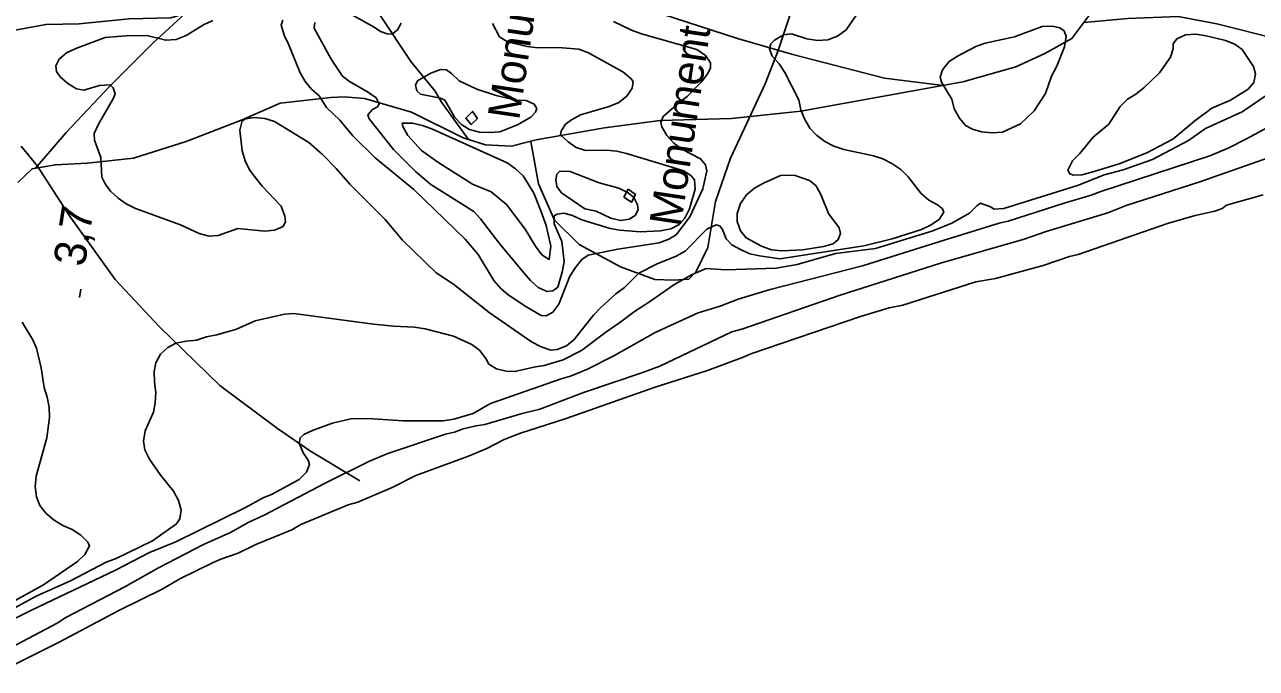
# Model space of a CAD drawing. Extents: x 282461 to 284471, y 5554090 to 5557646.
# Drawn here: x 282735.2 to 282851.1, y 5554510 to 5554570.6 of the extents above; entities that cross this region are included whole.
import ezdxf

# ---------------------------------------------------------------- set-up
doc = ezdxf.new("R2010")
doc.units = 0
for name, color, linetype in [('Niveau 1', 7, 'Continuous'), ('Niveau 2', 7, 'Continuous'), ('Niveau 22', 7, 'Continuous'), ('Niveau 3', 7, 'Continuous'), ('Niveau 39', 7, 'Continuous'), ('Niveau 4', 7, 'Continuous')]:
    doc.layers.add(name, color=color, linetype=linetype)

msp = doc.modelspace()

# ---------------------------------------------------------------- linework, layer by layer
at = {"layer": 'Niveau 1'}
for points in [[(282790.61, 5554570.92), (282792.3, 5554570.08), (282793.23, 5554569.75), (282798.45, 5554568.27), (282799.27, 5554567.7), (282799.75, 5554567.02), (282799.75, 5554566.56), (282799.47, 5554566.03), (282798.91, 5554565.27), (282797.55, 5554563.86), (282796.75, 5554563.27), (282795.27, 5554561.98), (282795.05, 5554561.4), (282795.17, 5554560.99), (282795.64, 5554560.19), (282796.29, 5554559.45), (282797.05, 5554558.88), (282798.8, 5554557.99), (282799.27, 5554557.42), (282799.4, 5554556.84), (282799.02, 5554555.16), (282797.79, 5554552.54), (282796.49, 5554550.84), (282795.81, 5554550.43), (282794.89, 5554550.07), (282791.03, 5554549.49), (282788.21, 5554548.92), (282787.64, 5554548.51), (282787.02, 5554547.75), (282786.51, 5554546.93), (282785.46, 5554544.31), (282784.89, 5554543.55), (282784.27, 5554543.2), (282783.8, 5554543.25), (282782.35, 5554544.09), (282780.71, 5554545.17), (282780.01, 5554545.79), (282779.36, 5554546.53), (282777.87, 5554548.99), (282776.64, 5554550.42), (282771.82, 5554555.09), (282768.19, 5554558.09), (282766.08, 5554560.14), (282764.84, 5554561.62), (282763.61, 5554562.82), (282762.9, 5554563.91), (282762.19, 5554564.53), (282761.6, 5554565.27), (282761.13, 5554566.07), (282760.04, 5554568.77), (282759.62, 5554569.63), (282759.32, 5554570.55), (282759.49, 5554571.02)], [(282806.33, 5554556.43), (282804.73, 5554555.71), (282803.87, 5554555.23), (282803.13, 5554554.59), (282802.57, 5554553.77), (282802.24, 5554552.84), (282802.25, 5554552.09), (282802.55, 5554551.22), (282803.08, 5554550.54), (282804.54, 5554549.75), (282805.47, 5554549.42), (282806.45, 5554549.32), (282808.42, 5554549.41), (282810.37, 5554549.73), (282811.29, 5554549.97), (282811.75, 5554550.38), (282811.97, 5554550.96), (282811.85, 5554551.48), (282810.84, 5554552.85), (282810.12, 5554554.64), (282809.64, 5554555.49), (282809.06, 5554555.95), (282807.6, 5554556.45), (282806.33, 5554556.43)]]:
    msp.add_lwpolyline(points, dxfattribs=at)
at = {"layer": 'Niveau 2'}
for points in [[(282815.07, 5554558.26), (282812.28, 5554558.85), (282811.35, 5554559.18), (282810.48, 5554559.63), (282809.72, 5554560.2), (282809.07, 5554560.88), (282808.59, 5554561.74), (282808.23, 5554562.6), (282808.04, 5554563.53), (282806.73, 5554566.11), (282806.19, 5554566.91), (282805.55, 5554567.65), (282805.3, 5554568.34), (282805.41, 5554568.81), (282805.75, 5554569.16), (282806.61, 5554569.64), (282807.36, 5554569.76), (282808.81, 5554569.27), (282809.8, 5554569.11), (282810.78, 5554569.18), (282811.7, 5554569.54), (282812.5, 5554570.13), (282814.13, 5554572.47)], [(282752.9, 5554571.01), (282752.04, 5554570.59)], [(282768.1, 5554570.37), (282765.88, 5554571.61)], [(282752.04, 5554570.59), (282750.38, 5554569.58), (282749.46, 5554569.22), (282748.48, 5554569.14), (282746.68, 5554569.58), (282744.72, 5554569.55), (282742.76, 5554569.4), (282740, 5554568.38), (282739.14, 5554567.96), (282738.46, 5554567.37), (282738.12, 5554566.73), (282738.19, 5554566.21), (282738.54, 5554565.69), (282739.25, 5554565.07), (282740.06, 5554564.56), (282740.76, 5554564.46), (282742.25, 5554564.88), (282743.24, 5554564.96), (282743.53, 5554564.67), (282743.71, 5554564.1), (282743.55, 5554563.69), (282742.14, 5554561.24), (282741.75, 5554560.36), (282741.76, 5554559.73), (282742.37, 5554558.12), (282742.46, 5554556.27), (282742.76, 5554555.64), (282743.29, 5554554.95), (282743.99, 5554554.27), (282744.75, 5554553.76), (282745.63, 5554553.31), (282749.87, 5554551.76), (282751.62, 5554550.97), (282752.55, 5554550.7), (282753.41, 5554550.77), (282755.25, 5554551.43), (282757.8, 5554551.18), (282758.72, 5554551.26), (282759.52, 5554551.62), (282759.75, 5554552.08), (282759.68, 5554552.6), (282759.32, 5554553.52), (282757.55, 5554555.4), (282756.96, 5554556.15), (282756.37, 5554556.95), (282755.95, 5554557.81), (282755.65, 5554558.73), (282755.44, 5554560.69), (282755.66, 5554561.56), (282756, 5554561.74), (282756.81, 5554561.87), (282757.79, 5554561.77), (282758.72, 5554561.49), (282761.93, 5554559.52), (282763.22, 5554558.38), (282764.52, 5554557.07), (282765.81, 5554555.59), (282769.11, 5554552.28), (282770.76, 5554550.34), (282773.93, 5554547.27), (282775.56, 5554546.19), (282778.9, 5554543.53), (282782.88, 5554540.75), (282783.75, 5554540.31), (282784.68, 5554539.97), (282785.32, 5554540.04), (282786.18, 5554540.4), (282786.92, 5554540.99), (282788.73, 5554543.27), (282789.41, 5554543.98), (282790.84, 5554545.27), (282791.64, 5554545.86), (282793, 5554547.21), (282794.72, 5554548.11), (282796.5, 5554548.83), (282797.36, 5554549.31), (282799.4, 5554551.36), (282800.26, 5554551.78), (282800.61, 5554551.67), (282800.85, 5554551.33), (282801.21, 5554550.46), (282801.74, 5554549.89), (282802.56, 5554549.44), (282803.43, 5554549.05), (282804.36, 5554548.84), (282806.27, 5554548.58), (282814.17, 5554549.8), (282816.82, 5554550.47), (282819.58, 5554551.33), (282820.44, 5554551.74), (282821.24, 5554552.28), (282821.69, 5554552.98), (282821.57, 5554553.27), (282821.1, 5554553.66), (282820.28, 5554554.11), (282819.52, 5554554.74), (282818.34, 5554556.28), (282817.63, 5554556.97), (282816.81, 5554557.53), (282815.94, 5554557.98), (282815.07, 5554558.26)], [(282762.49, 5554570.81), (282762.44, 5554570.29), (282764.05, 5554567.36), (282765.12, 5554565.76), (282765.76, 5554565.25), (282767.45, 5554564.3), (282768.27, 5554563.73), (282768.56, 5554563.16), (282768.4, 5554562.87), (282767.94, 5554562.63), (282767.49, 5554562.11), (282767.61, 5554561.76), (282769.91, 5554558.85), (282771.96, 5554556.8), (282773.42, 5554555.56), (282777.45, 5554553.02), (282778.09, 5554552.34), (282779.86, 5554550.05), (282782.16, 5554547.26), (282782.81, 5554546.52), (282783.51, 5554545.89), (282784.38, 5554545.5), (282784.9, 5554545.57), (282785.36, 5554545.92), (282785.79, 5554547.31), (282785.95, 5554548.3), (282785.75, 5554550.2), (282785.03, 5554551.87), (282785.01, 5554552.62), (282785.3, 5554552.79), (282785.93, 5554552.86), (282786.74, 5554552.64), (282787.62, 5554552.25), (282790.28, 5554551.43), (282791.21, 5554551.27), (282793.12, 5554551.12), (282795.02, 5554551.21), (282796, 5554551.4), (282796.8, 5554551.82), (282797.31, 5554552.4), (282797.75, 5554553.27), (282798.3, 5554555.13), (282798.23, 5554556), (282797.93, 5554556.4), (282797.23, 5554556.85), (282791.84, 5554558.5), (282790.91, 5554558.71), (282789.93, 5554558.81), (282787.97, 5554558.78), (282787.1, 5554559.06), (282786.34, 5554559.57), (282785.63, 5554560.25), (282785.69, 5554560.6), (282786.08, 5554561.24), (282786.65, 5554561.65), (282787.51, 5554562.13), (282790.21, 5554562.92), (282791.12, 5554563.28), (282791.86, 5554563.87), (282792.37, 5554564.63), (282792.47, 5554565.26), (282792.24, 5554565.55), (282791.48, 5554566.17), (282788.27, 5554567.97), (282787.34, 5554568.3), (282785.44, 5554568.45), (282783.48, 5554568.42), (282782.49, 5554568.57), (282780.64, 5554569.01), (282779.88, 5554569.46), (282779.23, 5554570.72)], [(282770.63, 5554570.76), (282770.29, 5554570.12), (282769.78, 5554569.71), (282769.32, 5554569.76), (282768.68, 5554569.98), (282768.1, 5554570.37)], [(282831.82, 5554565.77), (282832.32, 5554566.7), (282833.05, 5554568.51), (282833.2, 5554569.5), (282833.02, 5554570.02), (282832.61, 5554570.3), (282831.91, 5554570.46), (282830.93, 5554570.45), (282828.34, 5554569.48), (282825.58, 5554568.86), (282824.71, 5554568.56), (282822.99, 5554567.66), (282822.19, 5554567.13), (282821.57, 5554566.37), (282821.35, 5554565.67), (282821.47, 5554565.21), (282822.43, 5554563.6), (282822.67, 5554562.68), (282823.15, 5554561.82), (282823.74, 5554561.13), (282824.38, 5554560.79), (282825.25, 5554560.52), (282826.24, 5554560.42), (282827.22, 5554560.49), (282828.89, 5554561.27), (282830.2, 5554562.5), (282831.27, 5554564.14), (282831.82, 5554565.77)], [(282841.99, 5554566.08), (282840.51, 5554564.67), (282839.77, 5554564.08), (282838.97, 5554563.6), (282838.29, 5554562.9), (282837.22, 5554561.26), (282835.73, 5554560.02), (282834.49, 5554558.5), (282833.8, 5554557.79), (282833.36, 5554556.92), (282833.54, 5554556.57), (282833.89, 5554556.46), (282834.69, 5554556.48), (282835.62, 5554556.72), (282838.2, 5554557.51), (282840.79, 5554558.54), (282843.25, 5554559.85), (282845.3, 5554561.56), (282846.9, 5554562.74), (282848.68, 5554563.52), (282850.34, 5554564.53), (282850.85, 5554565.17), (282851.01, 5554565.98), (282850.83, 5554566.68), (282849.76, 5554568.28), (282849.06, 5554568.79), (282848.18, 5554569.12), (282846.38, 5554569.56), (282845.4, 5554569.72), (282844.42, 5554569.64), (282843.61, 5554569.28), (282843.28, 5554568.82), (282843.28, 5554568.35), (282843.01, 5554567.54), (282841.99, 5554566.08)], [(282781.56, 5554561.2), (282779.9, 5554560.54), (282778.98, 5554560.47), (282778, 5554560.51), (282777.07, 5554560.73), (282776.32, 5554561.18), (282775.67, 5554561.86), (282774.72, 5554563.52), (282774.32, 5554563.69), (282772.46, 5554564.06), (282772.11, 5554564.4), (282771.99, 5554564.92), (282772.15, 5554565.33), (282773.41, 5554566.04), (282774.33, 5554566.4), (282774.9, 5554566.35), (282775.37, 5554566.01), (282776.07, 5554565.33), (282777.76, 5554564.55), (282779.56, 5554563.94), (282781.41, 5554563.51), (282782.39, 5554563.47), (282783.15, 5554563.13), (282783.38, 5554562.73), (282783.27, 5554562.38), (282782.82, 5554561.92), (282781.56, 5554561.2)], [(282851.93, 5554563.88), (282849.75, 5554562.4), (282846.31, 5554560.84), (282844.71, 5554559.72), (282841.32, 5554557.93), (282838.56, 5554556.96), (282836.78, 5554556.47), (282834.36, 5554555.5), (282827.34, 5554553.31), (282826.42, 5554553.24), (282826.07, 5554553.47), (282825.14, 5554553.8), (282824.79, 5554553.56), (282824.11, 5554552.86), (282822.39, 5554551.9), (282820.55, 5554551.18), (282815.26, 5554549.54), (282811.5, 5554549.07), (282807.88, 5554548.03), (282805.92, 5554547.71), (282801.18, 5554547.53), (282799.32, 5554547.67), (282797.94, 5554547.07), (282796.28, 5554546.12), (282794, 5554544.52), (282792.57, 5554543.63), (282791.31, 5554542.63), (282789.88, 5554541.68), (282787.6, 5554539.96), (282785.88, 5554539.07), (282784.09, 5554538.52), (282783.11, 5554538.39), (282781.33, 5554537.96), (282780.51, 5554538), (282779.59, 5554538.22), (282778.88, 5554538.67), (282778.59, 5554539.19), (282777.99, 5554539.99), (282777.29, 5554540.5), (282775.54, 5554541.28), (282772.87, 5554542), (282771.89, 5554542.15), (282769.92, 5554542.24), (282768.01, 5554542.44), (282760.53, 5554543.43), (282759.66, 5554543.36), (282756.9, 5554542.73), (282755.12, 5554541.95), (282753.28, 5554541.41), (282752.3, 5554541.22), (282751.38, 5554540.91), (282750.4, 5554540.84), (282749.42, 5554540.65), (282748.67, 5554540.24), (282747.99, 5554539.59), (282747.54, 5554538.77), (282747.38, 5554537.96), (282747.4, 5554536.97), (282747.53, 5554535.99), (282747.49, 5554535.01), (282747.33, 5554534.14), (282746.55, 5554532.39), (282746.39, 5554531.4), (282746.52, 5554530.59), (282746.94, 5554529.73), (282748.01, 5554528.19), (282749.19, 5554526.7), (282749.67, 5554525.84)], [(282727.57, 5554511.36), (282735.77, 5554515.49), (282743.75, 5554519.26), (282746.96, 5554520.93), (282749.43, 5554521.95), (282755.98, 5554525.18), (282757.64, 5554526.07), (282758.5, 5554526.43), (282761.03, 5554527.8), (282761.71, 5554528.51), (282761.99, 5554529.21), (282761.86, 5554529.61), (282761.39, 5554530.3), (282761.03, 5554531.22), (282761.13, 5554531.74), (282761.47, 5554532.04), (282762.34, 5554532.46), (282764.18, 5554533.12), (282766.02, 5554533.56), (282767.99, 5554533.53), (282770.83, 5554533.34), (282774.59, 5554533.34), (282775.57, 5554533.47), (282777.41, 5554534.02), (282779.02, 5554534.97), (282785.69, 5554537.28), (282786.56, 5554537.52), (282788.17, 5554538.18), (282790.64, 5554539.44), (282794.53, 5554541.64), (282798.56, 5554543.5), (282800.63, 5554544.11), (282802.35, 5554544.77), (282805.35, 5554545.69), (282814.05, 5554547.91), (282821.71, 5554550.34), (282826.9, 5554551.93), (282827.76, 5554552.12), (282833, 5554553.82), (282835.54, 5554554.55), (282836.46, 5554554.92), (282846.71, 5554558.26), (282848.44, 5554558.98), (282850.1, 5554559.82), (282852.63, 5554561.19)], [(282783.78, 5554553.1), (282783.11, 5554554.76), (282782.11, 5554556.37), (282781.4, 5554557.05), (282780.59, 5554557.61), (282773.56, 5554560.79), (282772.63, 5554561.12), (282771.7, 5554561.34), (282770.72, 5554561.33), (282770.79, 5554561.04), (282771.26, 5554560.18), (282772.55, 5554558.76), (282774.07, 5554557.68), (282777.33, 5554555.6), (282779.08, 5554554.88), (282780.54, 5554553.69), (282782.31, 5554551.35), (282783.26, 5554549.75), (282783.85, 5554548.95), (282784.55, 5554548.5), (282784.7, 5554549.77), (282784.26, 5554551.72), (282783.78, 5554553.1)], [(282733.33, 5554511.67), (282738.26, 5554514.29), (282739.07, 5554514.83), (282744.63, 5554517.69), (282747.79, 5554519.48), (282752.04, 5554521.69), (282754.57, 5554522.83), (282756.29, 5554523.79), (282757.72, 5554524.44), (282763.41, 5554527.43), (282767.66, 5554529.52), (282769.38, 5554530.25), (282774.8, 5554532.07), (282775.66, 5554532.26), (282776.47, 5554532.56), (282777.68, 5554532.87), (282778.49, 5554532.99), (282782, 5554534.03), (282783.68, 5554534.41), (282787.88, 5554536.04), (282793.18, 5554537.8), (282794.96, 5554538.47), (282801.75, 5554541.7), (282802.67, 5554541.95), (282811.94, 5554545.16), (282821.39, 5554548.15), (282829.24, 5554550.41), (282831.31, 5554551.14), (282837.13, 5554552.91), (282838.86, 5554553.58), (282845.78, 5554555.83), (282853.55, 5554558.56)], [(282788.97, 5554553.07), (282790.36, 5554552.4), (282791.29, 5554552.18), (282792.09, 5554552.31), (282792.66, 5554552.66), (282792.94, 5554553.19), (282792.88, 5554553.65), (282792.52, 5554554.33), (282791.99, 5554554.79), (282791.12, 5554555.23), (282789.27, 5554555.73), (282786.54, 5554556.78), (282785.56, 5554556.82), (282785.28, 5554556.53), (282785.17, 5554556.01), (282785.29, 5554555.38), (282785.71, 5554554.8), (282787.92, 5554553.28), (282788.97, 5554553.07)], [(282730.4, 5554514.27), (282736.98, 5554517.9), (282740.18, 5554520.09), (282740.86, 5554520.74), (282741.31, 5554521.55), (282741.13, 5554521.9), (282740.49, 5554522.58), (282739.67, 5554523.09), (282738.8, 5554523.48), (282737.98, 5554523.99), (282737.22, 5554524.61), (282736.63, 5554525.36), (282736.32, 5554526.16), (282736.19, 5554527.14), (282736.29, 5554528.13), (282737.27, 5554531.73), (282737.53, 5554533.64), (282737.51, 5554534.62), (282737.32, 5554535.54), (282737.02, 5554536.46), (282736.75, 5554538.31), (282736.32, 5554540.16), (282735.96, 5554540.96), (282734.95, 5554542.62)], [(282749.67, 5554525.84), (282749.91, 5554524.92), (282749.81, 5554524.11), (282749.47, 5554523.64), (282747.24, 5554522.04), (282743.8, 5554520.37), (282742.88, 5554520.01), (282739.5, 5554518.28), (282736.29, 5554516.84), (282732.85, 5554514.99)]]:
    msp.add_lwpolyline(points, dxfattribs=at)
at = {"layer": 'Niveau 22'}
for points in [[(282821.62, 5554564.88), (282816.1, 5554565.58), (282807.47, 5554567.8), (282802.29, 5554569.3), (282789.41, 5554573.5), (282783.94, 5554574.72), (282773.46, 5554575.76), (282768.21, 5554578.01), (282766.74, 5554579.21), (282763.61, 5554582.16), (282761.55, 5554585.09), (282758.91, 5554589.59), (282757.89, 5554594.22), (282753.93, 5554615.33), (282752.08, 5554629.12), (282749.84, 5554638.68), (282748.66, 5554642.77), (282747.03, 5554647.76)], [(282892.39, 5554597.18), (282891.4, 5554595.94), (282889.41, 5554589.7), (282885.69, 5554583.29), (282884.05, 5554581.53), (282881.77, 5554579.41), (282879.37, 5554577.52), (282876.06, 5554574.69), (282871.29, 5554572.03), (282867.04, 5554570.23), (282863.92, 5554569.37), (282859.99, 5554568.96), (282853.12, 5554569.24), (282847.38, 5554570.7), (282843.74, 5554571.37), (282839, 5554571.18), (282834.86, 5554570.82)], [(282732.16, 5554569.71), (282737.21, 5554570.64), (282740.33, 5554570.69), (282745.04, 5554571.15), (282748.95, 5554571.24), (282755.25, 5554573.12), (282759.28, 5554574.22), (282763.3, 5554575.67), (282766.74, 5554577.11), (282773.46, 5554581.18)], [(282766.83, 5554577.17), (282767.01, 5554575.26), (282768.68, 5554571.43), (282771.53, 5554567.13), (282773.83, 5554564.35), (282774.43, 5554563.32), (282776.96, 5554559.81)], [(282808.65, 5554575.87), (282806.11, 5554568.19), (282804.87, 5554565.04), (282801.63, 5554558.04), (282800.19, 5554553.98), (282799.49, 5554549.64), (282798.38, 5554547.37), (282797.7, 5554546.67), (282796.28, 5554546.57), (282794.49, 5554546.63), (282791.28, 5554547.82), (282787.38, 5554549.93), (282785.06, 5554552.22), (282783.56, 5554555.63), (282782.82, 5554559.63)], [(282835.61, 5554571.81), (282833.72, 5554569.32), (282831.2, 5554567.89), (282828.48, 5554566.65), (282823.49, 5554565.22), (282808.25, 5554562.48), (282801.72, 5554561.77), (282794.99, 5554561.59), (282789.75, 5554560.89), (282783.33, 5554559.76), (282781.01, 5554559.19), (282778.56, 5554559.31), (282776.96, 5554559.81), (282776.47, 5554559.97), (282771.61, 5554562.39), (282767.19, 5554563.67), (282765.25, 5554563.83), (282764, 5554563.77), (282759.23, 5554563.23), (282755.68, 5554561.67), (282750.4, 5554559.62), (282745.45, 5554558.04), (282741.09, 5554557.59), (282738.09, 5554557.43), (282735.9, 5554557.05), (282734.54, 5554555.75)], [(282750.28, 5554571.64), (282747.28, 5554568.91), (282743.19, 5554564.8), (282739.1, 5554560.46), (282736.23, 5554557.1)], [(282734.88, 5554559.17), (282736.4, 5554557.3)], [(282736.4, 5554557.3), (282739.42, 5554552.63), (282743.7, 5554546.64), (282747.87, 5554542.22), (282753.55, 5554536.66), (282758.99, 5554532.6), (282762.08, 5554530.47), (282766.75, 5554527.69)]]:
    msp.add_lwpolyline(points, dxfattribs=at)
at = {"layer": 'Niveau 3'}
msp.add_line((282740.36, 5554544.92), (282740.48, 5554545.71), dxfattribs=at)
at = {"layer": 'Niveau 39'}
for points in [[(282777.82, 5554561.79), (282777.35, 5554562.45), (282776.7, 5554561.81), (282777.2, 5554561.21), (282777.82, 5554561.79)], [(282791.58, 5554554.39), (282792.31, 5554553.91), (282792.67, 5554554.64), (282792, 5554555.12), (282791.58, 5554554.39)]]:
    msp.add_lwpolyline(points, dxfattribs=at)
at = {"layer": 'Niveau 4'}
msp.add_lwpolyline([(282851.75, 5554554.59), (282848.28, 5554553.61), (282847.88, 5554553.31), (282847.19, 5554553.07), (282845.34, 5554552.64), (282842.75, 5554551.9), (282834.33, 5554548.99), (282833.52, 5554548.8), (282831.04, 5554547.95), (282826.54, 5554546.72), (282824.69, 5554546.4), (282817.83, 5554544.21), (282816.56, 5554543.96), (282813.85, 5554543.16), (282803.53, 5554539.64), (282802.9, 5554539.34), (282799.44, 5554538.07), (282794.54, 5554536.48), (282786.07, 5554533.51), (282781.86, 5554532.17), (282780.31, 5554531.57), (282778.7, 5554530.73), (282776.97, 5554530.01), (282772.02, 5554528.19), (282769.78, 5554527.05), (282766.55, 5554525.67), (282765.63, 5554525.42), (282761.2, 5554523.56), (282760.34, 5554523.08), (282756.94, 5554521.7), (282755.28, 5554520.86), (282753.66, 5554520.31), (282752.86, 5554519.95), (282749.81, 5554518.45), (282748.21, 5554517.5), (282744.07, 5554515.47), (282738.38, 5554512.48), (282733.5, 5554510.03)], dxfattribs=at)

# ---------------------------------------------------------------- texts
at = {"layer": 'Niveau 3'}
msp.add_text('3,7  ', height=3, rotation=81.0957, dxfattribs=at).set_placement((282740.84, 5554547.76))
at = {"layer": 'Niveau 39'}
for p in [(282781.72, 5554561.55), (282796.94, 5554551.51)]:
    msp.add_text('Monument', height=3, rotation=81.5139, dxfattribs=at).set_placement(p)

doc.saveas('drawing.dxf')
